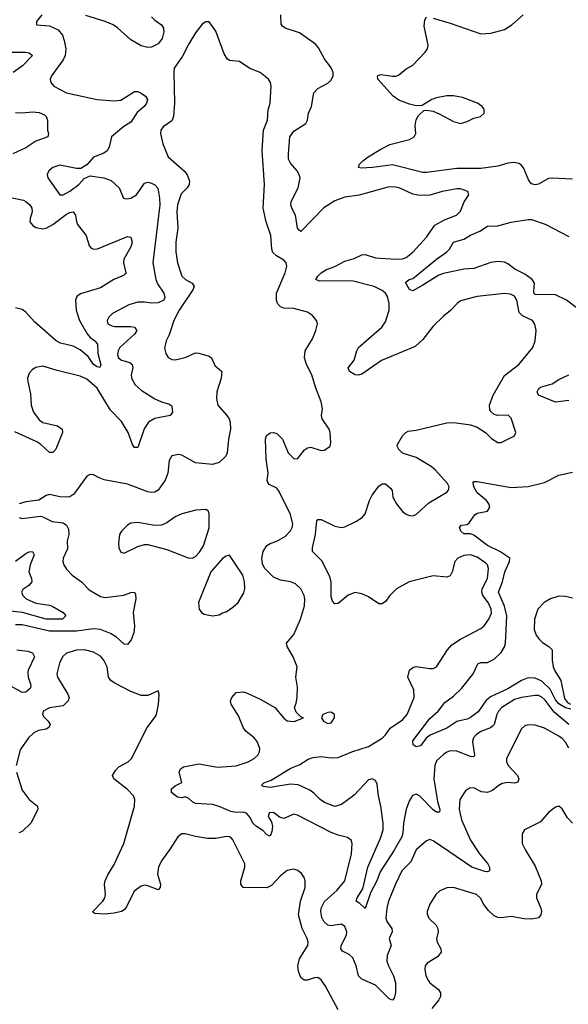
# Model space of a CAD drawing. Header units: inches. Extents: x 1694797 to 1849917, y 907313 to 1017959.
# Tile 796 of 834: x 1816234 to 1819466, y 1000183 to 1005981. Entities that reach past the tile are written whole.
import ezdxf

# ---------------------------------------------------------------- set-up
doc = ezdxf.new("R2010")
doc.units = ezdxf.units.IN
doc.header["$MEASUREMENT"] = 0
doc.layers.add('B8010', color=7, linetype='Continuous')

msp = doc.modelspace()

# ---------------------------------------------------------------- linework, layer by layer
at = {"layer": 'B8010', "color": 5}
for points, elevation in [([(1816364.9, 1006010), (1816333.4, 1005970), (1816334, 1005950), (1816410, 1005945), (1816460.5, 1005920.5), (1816487.1, 1005890), (1816497.4, 1005857.4), (1816505.4, 1005810), (1816501.5, 1005770), (1816490, 1005745.1), (1816421.3, 1005650), (1816414, 1005630), (1816417.6, 1005610), (1816434.9, 1005590), (1816510.6, 1005550), (1816690, 1005510.2), (1816790, 1005503.2), (1816830, 1005507.8), (1816910, 1005557.8), (1816930, 1005556.9), (1816950, 1005547.4), (1816975.3, 1005530), (1816987.4, 1005510), (1816982, 1005490), (1816966.9, 1005470), (1816926.1, 1005433.9), (1816890, 1005376.8), (1816847.8, 1005352.2), (1816775, 1005290), (1816762.5, 1005230), (1816750, 1005207.8), (1816730, 1005194.2), (1816670, 1005171.1), (1816630, 1005126.3), (1816594.9, 1005105.1), (1816570, 1005103.5), (1816470, 1005124.4), (1816430.6, 1005110), (1816405.5, 1005090), (1816395.5, 1005070), (1816400.5, 1005050), (1816470, 1004948.7), (1816490, 1004950.4), (1816530, 1004971.6), (1816583, 1005010), (1816614.2, 1005045.8), (1816650, 1005060.7), (1816730, 1005050.2), (1816773.7, 1005033.7), (1816819.6, 1004990), (1816846.8, 1004930), (1816865.1, 1004925.1), (1816890, 1004928.9), (1816922.4, 1004950), (1816970, 1005018), (1816990, 1005023.2), (1817010, 1005017.6), (1817030, 1005007.8), (1817048.5, 1004988.5), (1817058.3, 1004930), (1817059.5, 1004890), (1817019.4, 1004550), (1817036.1, 1004450), (1817045.8, 1004425.8), (1817084.1, 1004370), (1817090, 1004344.5), (1817084.2, 1004330), (1817050, 1004314.1), (1817010, 1004311.5), (1816970, 1004318), (1816930, 1004317.5), (1816878, 1004302), (1816780.3, 1004250), (1816760.3, 1004230), (1816750.3, 1004210), (1816754.4, 1004190), (1816777.8, 1004177.8), (1816794.2, 1004174.2), (1816890, 1004175), (1816910.4, 1004170), (1816919.1, 1004159.1), (1816924, 1004150), (1816910.2, 1004130), (1816824.1, 1004050), (1816813.8, 1004030), (1816810.2, 1004010), (1816815.8, 1003990), (1816835.1, 1003975.1), (1816883.1, 1003963.1), (1816897.8, 1003950), (1816900.2, 1003930), (1816891.8, 1003890), (1816893.4, 1003870), (1816914.4, 1003830), (1816950, 1003799.7), (1817030, 1003747.8), (1817070, 1003730.2), (1817117.8, 1003717.8), (1817130, 1003706), (1817134.9, 1003670), (1817120.7, 1003650), (1817030, 1003632.8), (1816993.4, 1003610), (1816968.5, 1003571.5), (1816930, 1003462), (1816910, 1003461.6), (1816899.3, 1003479.3), (1816872.8, 1003550), (1816834.8, 1003614.8), (1816770, 1003682), (1816690.2, 1003810.2), (1816630, 1003864.1), (1816590, 1003882.7), (1816454.7, 1003914.7), (1816370, 1003941.1), (1816330, 1003933.5), (1816310, 1003920.4), (1816290, 1003898.7), (1816279.6, 1003870), (1816281.8, 1003850), (1816297.3, 1003777.3), (1816301.6, 1003710), (1816315.5, 1003670), (1816350, 1003624.7), (1816370, 1003609.4), (1816456.3, 1003590), (1816485.3, 1003570), (1816486.3, 1003550), (1816447.5, 1003452.5), (1816430, 1003431.5), (1816410, 1003432.6), (1816359.8, 1003479.8), (1816335.2, 1003495.2), (1816205.8, 1003554.2)], 640), ([(1817010, 1005997.4), (1817030, 1005977.2), (1817069.5, 1005949.5), (1817080.9, 1005930), (1817084.4, 1005910), (1817074, 1005870), (1817050, 1005839.3), (1817010, 1005818.3), (1816990, 1005817), (1816950, 1005826.8), (1816890, 1005862), (1816810, 1005933.4), (1816784.2, 1005950), (1816738.9, 1005970), (1816624.5, 1006004.5)], 640), ([(1819468.4, 1001830), (1819383.3, 1001903.3), (1819330, 1001973.6), (1819310, 1001992.5), (1819290, 1002000.7), (1819270, 1002001.2), (1819190, 1001990.5), (1819150, 1001977.2), (1819074.7, 1001930), (1819055.5, 1001910), (1819045.5, 1001890), (1819030, 1001831.1), (1819019.8, 1001820.2), (1819008.3, 1001811.7), (1818950, 1001789), (1818923.6, 1001770), (1818908.4, 1001751.6), (1818902, 1001730), (1818914, 1001650), (1818910, 1001639.6), (1818890, 1001641.4), (1818810, 1001673.5), (1818770, 1001675.4), (1818750, 1001668.2), (1818730, 1001653.8), (1818690, 1001616.1), (1818680.1, 1001590), (1818674.6, 1001510), (1818696.4, 1001376.4), (1818710.1, 1001330), (1818706.4, 1001313.6), (1818690, 1001315.4), (1818670, 1001328.2), (1818590, 1001409.8), (1818570, 1001419.8), (1818547.9, 1001412.1), (1818530, 1001382.6), (1818510, 1001331.8), (1818494.4, 1001250), (1818491.2, 1001190), (1818485.4, 1001170), (1818439.8, 1001090), (1818357.6, 1000962.4), (1818337.8, 1000910), (1818300.5, 1000839.5), (1818270, 1000746.6), (1818237.6, 1000777.6), (1818216.2, 1000790), (1818221.8, 1000810), (1818256.5, 1000863.5), (1818284.6, 1000990), (1818359.4, 1001160.6), (1818375.5, 1001210), (1818374.9, 1001250), (1818360.9, 1001350), (1818347.5, 1001410), (1818339.2, 1001479.3), (1818330, 1001501.1), (1818310, 1001511.3), (1818290, 1001504.8), (1818204.9, 1001415.1), (1818130, 1001359.7), (1818090, 1001348.4), (1818030, 1001372), (1818003.7, 1001390), (1817967.2, 1001427.2), (1817944.1, 1001444.1), (1817875.3, 1001475.3), (1817830, 1001479.8), (1817710, 1001458.9), (1817670, 1001466.6), (1817662, 1001470), (1817662.5, 1001477.5), (1817671.9, 1001488.1), (1817716.4, 1001503.6), (1817827.6, 1001572.4), (1817885, 1001595.1), (1817933, 1001627), (1817963.1, 1001636.9), (1818010, 1001642.6), (1818070, 1001634.4), (1818110, 1001636.3), (1818190, 1001669.3), (1818290, 1001700.9), (1818369.7, 1001750), (1818389.9, 1001770.1), (1818416.4, 1001810), (1818490, 1001858), (1818516.5, 1001890), (1818558.5, 1001990), (1818555.4, 1002035.4), (1818520.8, 1002110), (1818531.1, 1002150), (1818550, 1002166.7), (1818570, 1002171.9), (1818650, 1002160.9), (1818670, 1002161.1), (1818689.7, 1002170.3), (1818754.4, 1002270), (1818780.3, 1002299.7), (1818830, 1002333.4), (1818950, 1002396), (1818970, 1002411.8), (1818998.8, 1002450), (1819013.7, 1002486.3), (1819012.5, 1002510), (1818994.7, 1002550), (1818963, 1002590), (1818956.6, 1002610), (1818958.2, 1002630), (1818989.9, 1002690), (1818996.1, 1002750), (1818989.9, 1002769.9), (1818980, 1002780), (1818930, 1002815.7), (1818890, 1002828.9), (1818850, 1002825.8), (1818814.4, 1002810), (1818797.3, 1002790), (1818782.7, 1002730), (1818770, 1002707), (1818750, 1002697.7), (1818670, 1002706.5), (1818528.6, 1002671.4), (1818454.9, 1002630), (1818414.9, 1002590), (1818390, 1002555.1), (1818370, 1002540.5), (1818350, 1002541.5), (1818290, 1002581.5), (1818250, 1002599.7), (1818210, 1002608.5), (1818168.5, 1002591.5), (1818110, 1002543.6), (1818090, 1002540.7), (1818077.7, 1002557.7), (1818070, 1002582), (1818068.9, 1002668.9), (1818061.6, 1002701.6), (1818014.4, 1002794.4), (1817959.7, 1002850), (1817958.7, 1002870), (1817977.3, 1002950), (1817985.6, 1003030), (1817990, 1003037.3), (1818010, 1003038), (1818090, 1002998), (1818130, 1002990.4), (1818150, 1002994.9), (1818214.2, 1003025.9), (1818251.3, 1003048.7), (1818269.7, 1003070.3), (1818295.6, 1003150), (1818310, 1003180.5), (1818350, 1003234), (1818370, 1003247.3), (1818390, 1003247.3), (1818419.9, 1003219.9), (1818428, 1003208), (1818432.2, 1003170), (1818453.7, 1003130), (1818490, 1003085.3), (1818510, 1003068.9), (1818530, 1003060.9), (1818550, 1003060.3), (1818571.6, 1003068.4), (1818643.9, 1003136.1), (1818750, 1003198), (1818760.7, 1003210), (1818764.2, 1003230), (1818754.3, 1003250), (1818682.6, 1003330), (1818658, 1003350), (1818570, 1003402.2), (1818490, 1003429), (1818468, 1003450), (1818458, 1003470), (1818460.4, 1003479.6), (1818488.9, 1003531.1), (1818508, 1003550), (1818522.5, 1003557.5), (1818570, 1003564.4), (1818750, 1003606.7), (1818791.1, 1003608.9), (1818890, 1003596), (1818930, 1003582), (1818978.8, 1003550), (1819014.4, 1003514.4), (1819050, 1003491.3), (1819070, 1003491.3), (1819148.7, 1003530), (1819157.2, 1003550), (1819130, 1003635.3), (1819111.7, 1003651.7), (1819050, 1003651), (1819030, 1003655.8), (1819010.8, 1003670.8), (1819003.6, 1003683.6), (1819002, 1003710), (1819022.7, 1003770), (1819090, 1003885.5), (1819174, 1003950), (1819256.3, 1004050), (1819271.2, 1004090), (1819277.4, 1004150), (1819268.4, 1004188.4), (1819254.5, 1004210), (1819196.1, 1004236.1), (1819176, 1004256), (1819161.8, 1004330), (1819150, 1004352.8), (1819124.5, 1004364.5), (1819090, 1004368.7), (1818929.2, 1004350.8), (1818830, 1004325.1), (1818810.6, 1004310), (1818772.2, 1004267.8), (1818730, 1004235.1), (1818670, 1004175.6), (1818610, 1004098), (1818563, 1004057), (1818366.6, 1003973.4), (1818250, 1003893), (1818230, 1003888.3), (1818210, 1003889.7), (1818177, 1003910), (1818169.6, 1003930), (1818204.6, 1003975.4), (1818219.7, 1004030), (1818231.1, 1004050), (1818367.2, 1004170), (1818390, 1004201.3), (1818410.5, 1004270.5), (1818411.2, 1004310), (1818401.1, 1004350), (1818388.7, 1004370), (1818370, 1004386.8), (1818322, 1004410), (1818190, 1004443.4), (1818000.3, 1004440.3), (1817978, 1004450), (1817989.7, 1004470), (1818010, 1004490.2), (1818041.6, 1004510), (1818090, 1004528.4), (1818150, 1004559.1), (1818205.4, 1004574.6), (1818250, 1004596.9), (1818270, 1004597.8), (1818330, 1004579), (1818450, 1004570.2), (1818490, 1004573.2), (1818510, 1004581.2), (1818550, 1004612.6), (1818630, 1004699.6), (1818679.1, 1004770), (1818736.9, 1004803.1), (1818806.6, 1004830), (1818819, 1004841), (1818830, 1004854), (1818852.7, 1004907.3), (1818879.3, 1004950), (1818873.2, 1004970), (1818830, 1004984.2), (1818810, 1004985.1), (1818722.8, 1004970), (1818650, 1004948), (1818590, 1004945.7), (1818550, 1004953.6), (1818469.3, 1004990), (1818450, 1004995.3), (1818410, 1004995.8), (1818233.4, 1004946.6), (1818150, 1004935), (1818090, 1004913.7), (1818026.3, 1004873.7), (1817890, 1004734), (1817880.7, 1004740.7), (1817870, 1004754), (1817859.3, 1004830), (1817837.4, 1004870), (1817832.2, 1004890), (1817833.3, 1004910), (1817875.3, 1004990), (1817886.3, 1005050), (1817881.3, 1005070), (1817869.7, 1005090), (1817830, 1005135.1), (1817818.5, 1005158.5), (1817817, 1005190), (1817826.2, 1005290), (1817850, 1005323.6), (1817920.9, 1005370), (1817929.6, 1005390), (1817936.2, 1005430), (1817953, 1005470), (1817966.3, 1005550), (1817990, 1005576.5), (1818050, 1005607.4), (1818070, 1005624.9), (1818081, 1005650), (1818080.4, 1005670), (1818070, 1005697.6), (1818030.6, 1005750.6), (1817994.5, 1005814.5), (1817976, 1005836), (1817882.4, 1005902.4), (1817799, 1005930), (1817782, 1005942), (1817774.9, 1005954.9), (1817772.9, 1006010)], 640), ([(1819490, 1005042.3), (1819371.7, 1005048.3), (1819350, 1005045.6), (1819290, 1005011.5), (1819270, 1005007.8), (1819250, 1005015.1), (1819234.4, 1005034.4), (1819204, 1005104), (1819190, 1005123.5), (1819173.9, 1005133.9), (1819150, 1005139.8), (1819110, 1005135.6), (1819050, 1005117.5), (1818950, 1005105.2), (1818810, 1005104.5), (1818630, 1005080.8), (1818610, 1005081.9), (1818430, 1005126.1), (1818312, 1005110), (1818246.3, 1005106.3), (1818229.5, 1005109.5), (1818236, 1005130), (1818256, 1005150), (1818286.3, 1005173.7), (1818361.1, 1005218.9), (1818414.4, 1005245.6), (1818530, 1005275.8), (1818558, 1005290), (1818567.3, 1005310), (1818564.2, 1005355.8), (1818569.7, 1005390.3), (1818583.8, 1005416.2), (1818614.8, 1005445.2), (1818632, 1005448), (1818670, 1005441.3), (1818710, 1005424.9), (1818790, 1005381.3), (1818830, 1005370.4), (1818870, 1005381.3), (1818910, 1005400.4), (1818949.6, 1005410.3), (1818971.2, 1005430), (1818970, 1005454.5), (1818958.7, 1005470), (1818931.6, 1005490), (1818842.9, 1005522.9), (1818790, 1005532.9), (1818750, 1005532.5), (1818690, 1005519.8), (1818663, 1005510), (1818604.4, 1005475.6), (1818570, 1005473.3), (1818530, 1005482.4), (1818467.5, 1005507.5), (1818434, 1005530), (1818344.5, 1005630), (1818341.2, 1005650), (1818362, 1005658), (1818430, 1005649.1), (1818450, 1005649.1), (1818465.3, 1005654.7), (1818510, 1005690.4), (1818550, 1005713), (1818622.9, 1005790), (1818636.2, 1005810), (1818641.3, 1005830), (1818616.6, 1005943.4), (1818620.5, 1005979.5), (1818630, 1005997.3)], 620), ([(1818669.6, 1005990.4), (1818770, 1005960.7), (1818950, 1005898.3), (1819010, 1005901.7), (1819090, 1005922.3), (1819134, 1005950), (1819199.6, 1006010)], 620), ([(1819470, 1001690.9), (1819450, 1001727), (1819430, 1001749), (1819410, 1001762.4), (1819325.1, 1001810), (1819270, 1001827.4), (1819230, 1001829.7), (1819210, 1001823.6), (1819190, 1001806), (1819101.5, 1001630), (1819102, 1001610), (1819112.2, 1001590), (1819166.9, 1001530), (1819175.2, 1001510), (1819167.9, 1001492.1), (1819150, 1001485.7), (1819110, 1001488.5), (1819077, 1001483), (1819052.8, 1001470), (1819018.6, 1001441.4), (1818990, 1001431.2), (1818955, 1001435), (1818910, 1001456.9), (1818883.9, 1001456.1), (1818860.6, 1001439.4), (1818827.8, 1001390), (1818823, 1001330), (1818837.3, 1001270), (1818889.6, 1001149.6), (1818943.2, 1001070), (1818991.1, 1001010), (1819000.8, 1000990), (1819001.6, 1000970), (1818990, 1000963.5), (1818974.1, 1000965.9), (1818898.3, 1000990), (1818670, 1001146), (1818650, 1001153), (1818630, 1001146.3), (1818570, 1001092.2), (1818537.6, 1001022.4), (1818486.3, 1000970), (1818447.8, 1000890), (1818407.8, 1000790), (1818397.3, 1000750), (1818390.9, 1000690), (1818397.4, 1000670), (1818427.2, 1000630), (1818428.2, 1000610), (1818411.3, 1000570), (1818422.2, 1000530), (1818399.8, 1000470), (1818397.7, 1000437.7), (1818406.1, 1000410), (1818436.6, 1000350), (1818448.8, 1000310), (1818447.2, 1000252.8), (1818439.9, 1000220.1), (1818430, 1000207.6), (1818410, 1000215.1), (1818330, 1000295.6), (1818250, 1000330.8), (1818230.5, 1000350.5), (1818216.7, 1000410), (1818195.9, 1000455.9), (1818175.6, 1000475.6), (1818136.3, 1000496.3), (1818125.4, 1000510), (1818128.7, 1000530), (1818158.9, 1000590), (1818160.7, 1000610), (1818150, 1000641.6), (1818130, 1000655.1), (1818070, 1000645.6), (1818048.6, 1000648.6), (1818025.3, 1000670), (1818014.8, 1000694.8), (1818008.8, 1000730), (1818010.4, 1000750), (1818030.7, 1000789.3), (1818104, 1000856), (1818148.9, 1000910), (1818188, 1001070), (1818193.7, 1001130), (1818187.3, 1001150), (1818164.4, 1001164.4), (1818110, 1001178.4), (1818070, 1001195), (1817870, 1001297.6), (1817850, 1001302.6), (1817790, 1001276.3), (1817765.2, 1001285.2), (1817730, 1001313), (1817704.9, 1001310), (1817698.4, 1001290), (1817717.6, 1001257.6), (1817723.9, 1001230), (1817720, 1001200), (1817710, 1001172.3), (1817690, 1001181.3), (1817666.8, 1001206.8), (1817629.9, 1001229.9), (1817610, 1001248.5), (1817590, 1001284.4), (1817570, 1001308.4), (1817550, 1001315), (1817510, 1001312.9), (1817477.9, 1001317.9), (1817410, 1001348), (1817370, 1001359.4), (1817270, 1001366.3), (1817253.8, 1001373.8), (1817230, 1001395.8), (1817210, 1001405.1), (1817190, 1001398.9), (1817163.3, 1001403.3), (1817129.6, 1001430.3), (1817128.1, 1001451.9), (1817149.8, 1001470.2), (1817189.5, 1001490), (1817173.3, 1001550), (1817182, 1001570), (1817198.8, 1001581.2), (1817290, 1001599.1), (1817398.7, 1001578.7), (1817510, 1001588.2), (1817579.7, 1001610), (1817615.4, 1001630), (1817637.2, 1001650), (1817647.7, 1001670), (1817648.9, 1001690), (1817634.2, 1001730), (1817613.2, 1001753.2), (1817567.6, 1001790), (1817551.9, 1001810), (1817522.5, 1001882.5), (1817479.3, 1001950), (1817476, 1001970), (1817483.7, 1001990), (1817510, 1002018.8), (1817550, 1002022.8), (1817570, 1002017.3), (1817650, 1001980.3), (1817737.1, 1001930), (1817790, 1001868.2), (1817810, 1001853), (1817851.5, 1001848.5), (1817906, 1001870), (1817890, 1001875.3), (1817863.6, 1001903.6), (1817852.3, 1001930), (1817863.9, 1001956.1), (1817869.6, 1001990), (1817871.1, 1002050), (1817860.5, 1002110), (1817869.6, 1002170), (1817845.1, 1002230), (1817809.7, 1002290), (1817806.3, 1002310), (1817850, 1002361.6), (1817888.9, 1002450), (1817911.6, 1002530), (1817914.8, 1002570), (1817910.9, 1002590), (1817891.1, 1002630), (1817858.4, 1002658.4), (1817830, 1002670.8), (1817770, 1002679.9), (1817730, 1002698.7), (1817678.7, 1002750), (1817667.2, 1002770), (1817662.3, 1002790), (1817661.2, 1002810), (1817669.2, 1002850), (1817690, 1002885.3), (1817710, 1002896.5), (1817750, 1002909.3), (1817799.6, 1002940.4), (1817829.9, 1002970.1), (1817839.8, 1002990), (1817843.5, 1003010), (1817830, 1003067.6), (1817763.6, 1003203.6), (1817750, 1003221.5), (1817704.7, 1003244.7), (1817696.2, 1003256.2), (1817692.6, 1003270), (1817697.2, 1003310), (1817686.7, 1003393.3), (1817683, 1003510), (1817688.5, 1003531.5), (1817710, 1003547.7), (1817730, 1003550.4), (1817750, 1003544), (1817782, 1003510), (1817816.4, 1003430), (1817850, 1003397.1), (1817870, 1003394), (1817912.4, 1003447.6), (1817930, 1003460.4), (1817950, 1003463.7), (1818010, 1003443.7), (1818030, 1003446.4), (1818062.7, 1003470), (1818067, 1003490), (1818062.9, 1003550), (1818056.9, 1003570), (1818016.9, 1003630), (1818012.8, 1003650), (1818017.2, 1003690), (1818010.8, 1003730), (1817976.9, 1003816.9), (1817954.3, 1003890), (1817923.2, 1003950), (1817911.6, 1003990), (1817916.8, 1004030), (1817959, 1004101), (1817978.5, 1004150), (1817988.2, 1004190), (1817982, 1004210), (1817959.8, 1004239.8), (1817930, 1004258.2), (1817850, 1004279.8), (1817790, 1004281.5), (1817770, 1004289.8), (1817753.3, 1004310), (1817746.2, 1004330), (1817747.6, 1004370), (1817798.4, 1004490), (1817808.6, 1004530), (1817804.4, 1004550), (1817790, 1004565.4), (1817747.2, 1004590), (1817725.4, 1004610), (1817718.9, 1004630), (1817714.3, 1004710), (1817686.3, 1004790), (1817669, 1004870), (1817676.8, 1005010), (1817661.8, 1005210), (1817671.3, 1005330), (1817695, 1005390), (1817699, 1005450), (1817709.8, 1005490), (1817714.8, 1005590), (1817710.9, 1005610), (1817699.7, 1005630), (1817650, 1005669.8), (1817590, 1005692.5), (1817530, 1005734), (1817470, 1005741.1), (1817456.2, 1005750), (1817438.8, 1005778.8), (1817390, 1005914), (1817350, 1005968.7), (1817330, 1005968.7), (1817310, 1005955.3), (1817270, 1005904), (1817230, 1005839.3), (1817194.2, 1005765.8), (1817145.1, 1005694.9), (1817141.5, 1005670), (1817146.8, 1005490), (1817140.2, 1005410), (1817130, 1005386), (1817080.4, 1005350), (1817066, 1005330), (1817063.8, 1005310), (1817078.3, 1005250), (1817110, 1005172.7), (1817206.4, 1005086.4), (1817222.5, 1005062.5), (1817234.4, 1005030), (1817232.4, 1005010), (1817220.4, 1004990), (1817185.3, 1004954.7), (1817164.7, 1004890), (1817160.1, 1004850), (1817166.6, 1004753.4), (1817155, 1004670), (1817154.4, 1004614.4), (1817164.3, 1004550), (1817190, 1004470.4), (1817211.3, 1004451.3), (1817250.2, 1004430), (1817261.6, 1004410), (1817255, 1004390), (1817174.3, 1004270), (1817141.8, 1004210), (1817114.3, 1004125.7), (1817096.5, 1004090), (1817087.3, 1004047.3), (1817095.6, 1004015.6), (1817110, 1003990.8), (1817130, 1003979.3), (1817150, 1003978.7), (1817210, 1003991.1), (1817270, 1004018.3), (1817290, 1004018), (1817350, 1003998.8), (1817364.2, 1003990), (1817384.1, 1003944.1), (1817424.2, 1003910), (1817420.6, 1003870), (1817396.5, 1003790), (1817393.1, 1003750), (1817402, 1003710), (1817454.3, 1003650), (1817467.8, 1003630), (1817473.4, 1003610), (1817477.1, 1003570), (1817465.4, 1003510), (1817457.4, 1003430), (1817448, 1003410), (1817410, 1003373.3), (1817370, 1003361.7), (1817270.5, 1003370.5), (1817190, 1003416), (1817170, 1003419.7), (1817130, 1003411.8), (1817115.8, 1003384.2), (1817106.7, 1003310), (1817091, 1003270), (1817050.2, 1003210), (1817030, 1003198.4), (1817010, 1003196.5), (1816990, 1003201.4), (1816870, 1003245.5), (1816732.3, 1003272.3), (1816702.3, 1003282.3), (1816670, 1003300.9), (1816650, 1003303.7), (1816630, 1003292.3), (1816553.3, 1003186.7), (1816530, 1003172.2), (1816510, 1003168.7), (1816471.7, 1003171.7), (1816410, 1003185.1), (1816390, 1003178.4), (1816347.6, 1003152.4), (1816270, 1003141.3), (1816231, 1003130)], 660), ([(1816129.6, 1005789.6), (1816269.3, 1005789.3), (1816290, 1005784.6), (1816310.3, 1005770), (1816250.8, 1005709.2), (1816196.2, 1005670)], 620), ([(1816210, 1005434), (1816250, 1005432.6), (1816310, 1005438.6), (1816350, 1005434.1), (1816380.8, 1005420.7), (1816390.7, 1005410.7), (1816397.4, 1005390), (1816397.9, 1005330), (1816404.2, 1005310), (1816400.3, 1005290), (1816330, 1005265.6), (1816270, 1005226.6), (1816193.7, 1005190)], 620), ([(1816190, 1004931.5), (1816257.5, 1004917.5), (1816271.1, 1004911.1), (1816293.8, 1004890), (1816306.2, 1004870), (1816308.6, 1004850), (1816295.4, 1004810), (1816294.4, 1004790), (1816309, 1004770), (1816330, 1004757.7), (1816370, 1004750.1), (1816390, 1004753.4), (1816430, 1004774.7), (1816510, 1004834.7), (1816530, 1004845.1), (1816550, 1004849), (1816563.8, 1004830), (1816568.6, 1004790), (1816574.9, 1004774.9), (1816626, 1004710), (1816644.4, 1004650), (1816655.6, 1004635.6), (1816670.3, 1004630.3), (1816692.1, 1004632.1), (1816870, 1004703.2), (1816890, 1004699.3), (1816896.6, 1004670), (1816890, 1004643), (1816848.8, 1004570), (1816846, 1004550), (1816860.3, 1004490), (1816856.2, 1004483.8), (1816845.4, 1004474.5), (1816788.9, 1004451.1), (1816710, 1004402.4), (1816593.4, 1004366.6), (1816570.3, 1004350), (1816563.2, 1004330), (1816567.7, 1004270), (1816587.3, 1004210), (1816631.8, 1004131.8), (1816650, 1004110.1), (1816677.3, 1004090), (1816692.6, 1004070), (1816695.7, 1004015.7), (1816711.9, 1003948.1), (1816706.8, 1003933.2), (1816690, 1003936.4), (1816670, 1003949.8), (1816637.9, 1003997.9), (1816590, 1004037), (1816550, 1004058.3), (1816475.7, 1004075.7), (1816450, 1004090.6), (1816322.6, 1004202.6), (1816270, 1004259.3), (1816250, 1004273.5), (1816210, 1004284.7)], 620), ([(1819519.9, 1004279.9), (1819456, 1004330), (1819390, 1004361.1), (1819270, 1004362.8), (1819263.6, 1004370), (1819262.5, 1004382.5), (1819267.4, 1004430), (1819252.3, 1004450), (1819210, 1004481.7), (1819150.9, 1004510.9), (1819110, 1004543.6), (1819090, 1004552.3), (1819050, 1004556.4), (1819010, 1004551.9), (1818910, 1004516), (1818850, 1004511.8), (1818730, 1004486.7), (1818703.9, 1004476.1), (1818610, 1004417), (1818550, 1004385.1), (1818530, 1004391.8), (1818507.4, 1004432.6), (1818529.3, 1004450), (1818550, 1004457.5), (1818570, 1004471.6), (1818688.7, 1004571.3), (1818749, 1004611), (1818766.5, 1004630), (1818789.9, 1004670.1), (1818850, 1004688.8), (1818890, 1004711.9), (1818945.2, 1004734.8), (1818990, 1004764.8), (1819050, 1004766.1), (1819130, 1004787.8), (1819230, 1004804.6), (1819250, 1004803.7), (1819330, 1004777.6), (1819470, 1004704.9)], 620), ([(1819470, 1003739), (1819390, 1003728.1), (1819290, 1003769.8), (1819282.6, 1003790), (1819291.5, 1003810), (1819302.3, 1003817.7), (1819370, 1003836.8), (1819410, 1003863), (1819470, 1003889.4)], 620), ([(1819481, 1001921), (1819450, 1001928.9), (1819410, 1001951.9), (1819390, 1001976), (1819359.1, 1002039.1), (1819310, 1002086.2), (1819270, 1002103.1), (1819230, 1002105.1), (1819190, 1002089.1), (1819110, 1002041.7), (1819006.9, 1001993.1), (1818980.4, 1001970), (1818934.8, 1001905.2), (1818890, 1001872.2), (1818870, 1001862.2), (1818810, 1001849.1), (1818750.1, 1001809.9), (1818652.9, 1001767.1), (1818628, 1001750), (1818594.9, 1001705.1), (1818570, 1001699.7), (1818551.3, 1001711.3), (1818550, 1001733.7), (1818650, 1001866.2), (1818700.3, 1001910), (1818739.6, 1001960.4), (1818790, 1001997.8), (1818837.3, 1002042.7), (1818905.9, 1002130), (1818932.9, 1002187.1), (1818950, 1002195.8), (1818990, 1002195), (1819030, 1002214.7), (1819070, 1002254.4), (1819090, 1002288.9), (1819096.4, 1002310), (1819104, 1002470), (1819090, 1002528.2), (1819055.4, 1002610), (1819078.4, 1002670), (1819092.7, 1002730), (1819119.8, 1002790), (1819121.7, 1002810), (1819063.2, 1002850), (1818990, 1002883.9), (1818910, 1002946.1), (1818890, 1002953.7), (1818850, 1002953.8), (1818832, 1002970), (1818825.8, 1002990), (1818836.4, 1003003.6), (1818870, 1003008.1), (1818882.3, 1003017.7), (1818915, 1003065), (1818930, 1003074.2), (1818990, 1003086.9), (1819004.2, 1003110), (1818998.5, 1003130), (1818984.4, 1003150), (1818930, 1003194.3), (1818909.8, 1003230), (1818905.1, 1003254.9), (1818910, 1003262), (1818930, 1003261.5), (1819130, 1003225.8), (1819230, 1003231.1), (1819324.8, 1003255.2), (1819410, 1003298.6), (1819490, 1003316.5)], 620), ([(1816232, 1003050), (1816250, 1003044), (1816356.7, 1003056.7), (1816370, 1003054.4), (1816425.1, 1003025.1), (1816490, 1003017.5), (1816510, 1003004.9), (1816521.6, 1002981.6), (1816523, 1002950), (1816514.8, 1002910), (1816515.4, 1002864.6), (1816491.2, 1002810), (1816489.2, 1002790), (1816494, 1002770), (1816510, 1002744.4), (1816543.1, 1002710), (1816599.5, 1002670), (1816642.9, 1002622.9), (1816710, 1002584.9), (1816738.2, 1002578.2), (1816847.1, 1002592.9), (1816890, 1002608.7), (1816910.3, 1002610.3), (1816916.9, 1002596.9), (1816918.8, 1002570), (1816902, 1002490), (1816911.6, 1002410), (1816907.1, 1002370), (1816890.2, 1002330), (1816870, 1002301.6), (1816850, 1002304), (1816804.1, 1002344.1), (1816770, 1002366.4), (1816709.9, 1002389.9), (1816670, 1002393.1), (1816570, 1002379.9), (1816410, 1002381.1), (1816250, 1002418.5), (1816210, 1002417.4)], 660), ([(1816210, 1002792.3), (1816270, 1002838.4), (1816290, 1002847.8), (1816310.7, 1002850), (1816319.6, 1002830), (1816296.6, 1002770), (1816288.8, 1002730), (1816303.6, 1002690), (1816305.7, 1002670), (1816288.4, 1002650), (1816253.9, 1002626.1), (1816246, 1002610), (1816252.8, 1002590), (1816271.8, 1002570), (1816330, 1002544.8), (1816410, 1002533.9), (1816430, 1002526.3), (1816491, 1002491), (1816506.7, 1002470), (1816486, 1002450), (1816390, 1002451.9), (1816250.6, 1002490.6), (1816069.5, 1002510.5)], 640), ([(1819490, 1002575), (1819450, 1002584.1), (1819410, 1002586.3), (1819360.3, 1002570), (1819324.7, 1002550), (1819286.5, 1002510), (1819266.8, 1002450), (1819265.4, 1002390), (1819276.9, 1002356.9), (1819293.6, 1002333.6), (1819313.8, 1002313.8), (1819352.2, 1002290), (1819370.1, 1002270.1), (1819370.7, 1002210), (1819376.8, 1002170), (1819386, 1002146), (1819421.9, 1002090), (1819444.4, 1001984.4), (1819461.1, 1001961.1), (1819479.5, 1001950)], 620), ([(1816217.1, 1002270), (1816282.4, 1002262.4), (1816310, 1002252.9), (1816321.6, 1002230), (1816283.9, 1002150), (1816282.2, 1002137.8), (1816284.7, 1002110), (1816297.8, 1002070), (1816300.7, 1002050), (1816296.8, 1002043.2), (1816270, 1002021.6), (1816250, 1002019.4), (1816140.3, 1002080.3)], 660), ([(1818111.3, 1000150), (1818035.8, 1000290), (1818010, 1000327), (1817990, 1000340.5), (1817970, 1000339.7), (1817930, 1000326), (1817910, 1000324.7), (1817890, 1000340.5), (1817876.6, 1000376.6), (1817873.3, 1000410), (1817881.8, 1000450), (1817931.1, 1000530), (1817933.7, 1000550), (1817928.2, 1000570), (1817898.2, 1000630), (1817877.4, 1000710), (1817888.9, 1000791.1), (1817916.9, 1000870), (1817915.1, 1000910), (1817909.2, 1000930), (1817894.2, 1000954.2), (1817871.9, 1000971.9), (1817850, 1000979.3), (1817810, 1000971.6), (1817770, 1000939.6), (1817718, 1000882), (1817691.1, 1000868.9), (1817551.1, 1000871.1), (1817537.4, 1000890), (1817536.8, 1000910), (1817561.1, 1000990), (1817560.5, 1001010), (1817490.8, 1001150.8), (1817481.7, 1001161.7), (1817470, 1001169.6), (1817450, 1001172.1), (1817390, 1001159.8), (1817340, 1001160.1), (1817270, 1001171.1), (1817210, 1001187.8), (1817190, 1001187.6), (1817165.3, 1001170), (1817121.3, 1001098.7), (1817070, 1001027.6), (1817051.3, 1000990), (1817045.8, 1000950), (1817063.2, 1000890), (1817061.1, 1000870), (1817050, 1000856.9), (1816990, 1000881.5), (1816970, 1000884.1), (1816950, 1000879.5), (1816908.6, 1000850), (1816862.9, 1000757.1), (1816850, 1000740.3), (1816834.9, 1000730), (1816790, 1000719.6), (1816734.8, 1000714.8), (1816677.5, 1000717.5), (1816665.4, 1000725.4), (1816664.5, 1000730), (1816724, 1000790), (1816735.1, 1000810), (1816739.1, 1000830), (1816735, 1000890), (1816738.7, 1000910), (1816754.3, 1000945.7), (1816790, 1001006), (1816847.5, 1001130), (1816911.3, 1001350), (1816912.2, 1001390), (1816904.4, 1001410), (1816870, 1001447.9), (1816789.3, 1001510), (1816780.7, 1001530), (1816799.5, 1001560.5), (1816818.8, 1001581.2), (1816874, 1001610), (1816893.3, 1001630), (1816986, 1001814), (1817029.5, 1001870), (1817039.5, 1001890), (1817052.1, 1001947.9), (1817056, 1002010), (1817050, 1002028), (1816990, 1002000.7), (1816950, 1002002.4), (1816890, 1002024.2), (1816790, 1002076.2), (1816771.9, 1002090), (1816758, 1002110), (1816750.5, 1002170.5), (1816730.9, 1002210), (1816710, 1002232.2), (1816670, 1002257.2), (1816615.3, 1002270), (1816570, 1002269), (1816510.4, 1002250), (1816486.5, 1002230), (1816468, 1002192), (1816452.8, 1002130), (1816456.5, 1002110), (1816518.6, 1002010), (1816525.2, 1001990), (1816520.2, 1001970), (1816490, 1001941), (1816410, 1001927.9), (1816373.4, 1001910), (1816369.3, 1001890), (1816376, 1001876), (1816402.3, 1001850), (1816413.4, 1001830), (1816407, 1001813), (1816390, 1001802.5), (1816345.2, 1001794.8), (1816318.2, 1001781.8), (1816287.3, 1001752.7), (1816238.2, 1001681.8), (1816213.7, 1001590)], 680), ([(1816215.6, 1001550), (1816250, 1001443.2), (1816289.6, 1001389.6), (1816339.1, 1001350), (1816341.6, 1001330), (1816301.1, 1001250), (1816250, 1001199.8), (1816230, 1001193.5)], 680), ([(1819489.8, 1001249.8), (1819461.3, 1001281.3), (1819430, 1001334), (1819410, 1001349), (1819390, 1001344), (1819350, 1001313.2), (1819302.8, 1001257.2), (1819208.7, 1001211.3), (1819193.2, 1001186.8), (1819193.4, 1001130), (1819213, 1001090), (1819270, 1000997.3), (1819307, 1000910), (1819308.8, 1000890), (1819279, 1000830), (1819279.1, 1000810), (1819304.4, 1000750), (1819307.4, 1000730), (1819303.7, 1000710), (1819290, 1000691.8), (1819250, 1000684.5), (1819205.9, 1000685.9), (1819130, 1000699.8), (1819070, 1000693.1), (1819050, 1000695.1), (1819030, 1000704.2), (1818995.9, 1000735.9), (1818968.3, 1000770), (1818948.5, 1000808.5), (1818925.2, 1000830), (1818790, 1000871.2), (1818750, 1000869.6), (1818710, 1000851.6), (1818685.5, 1000830), (1818650, 1000773.2), (1818634.9, 1000730), (1818635.2, 1000715.2), (1818644.9, 1000690), (1818688, 1000650), (1818697, 1000630), (1818700.3, 1000610), (1818690.4, 1000569.6), (1818693.7, 1000550), (1818714.4, 1000510), (1818717.1, 1000490), (1818696.4, 1000463.6), (1818634.9, 1000425.1), (1818623.8, 1000410), (1818620.4, 1000390), (1818626.7, 1000350), (1818641.8, 1000321.8), (1818650.4, 1000310), (1818701.3, 1000270), (1818713.7, 1000250), (1818713.4, 1000230), (1818703.1, 1000210), (1818662.2, 1000157.8)], 680)]:
    msp.add_lwpolyline(points, dxfattribs=dict(at, elevation=elevation))
for points, elevation in [([(1817330, 1003097.2), (1817272.3, 1003092.3), (1817190, 1003071.1), (1817150, 1003054.3), (1817101.6, 1003018.4), (1817070, 1003004.7), (1817030, 1003002.4), (1816930, 1003019.6), (1816890, 1003015.6), (1816870, 1003005.2), (1816834.8, 1002970), (1816823, 1002950), (1816815.9, 1002895.9), (1816819.1, 1002870), (1816830, 1002844.9), (1816850, 1002839.1), (1816930, 1002878.7), (1816970, 1002890.4), (1816990, 1002890.5), (1817101.8, 1002861.8), (1817227.5, 1002812.5), (1817250, 1002810.5), (1817270, 1002820.7), (1817294.1, 1002845.9), (1817317.7, 1002882.3), (1817351.4, 1002988.6), (1817351.3, 1003071.3), (1817346.3, 1003086.3)], 680), ([(1817470, 1002828), (1817450, 1002822), (1817430, 1002808.7), (1817360.7, 1002730), (1817286.8, 1002550), (1817290.8, 1002510), (1817306, 1002490), (1817320.4, 1002480.4), (1817370, 1002470.6), (1817410, 1002477.3), (1817430, 1002487.3), (1817450, 1002494.8), (1817490, 1002520.7), (1817521.2, 1002550), (1817554.2, 1002605.8), (1817560.9, 1002630), (1817558, 1002670), (1817548, 1002710)], 680), ([(1818070, 1001902.7), (1818050, 1001900.9), (1818021, 1001890), (1818011.3, 1001870), (1818024.7, 1001850), (1818050, 1001836), (1818070, 1001841), (1818089.2, 1001870), (1818089, 1001890)], 660)]:
    msp.add_lwpolyline(points, close=True, dxfattribs=dict(at, elevation=elevation))

doc.saveas('drawing.dxf')
